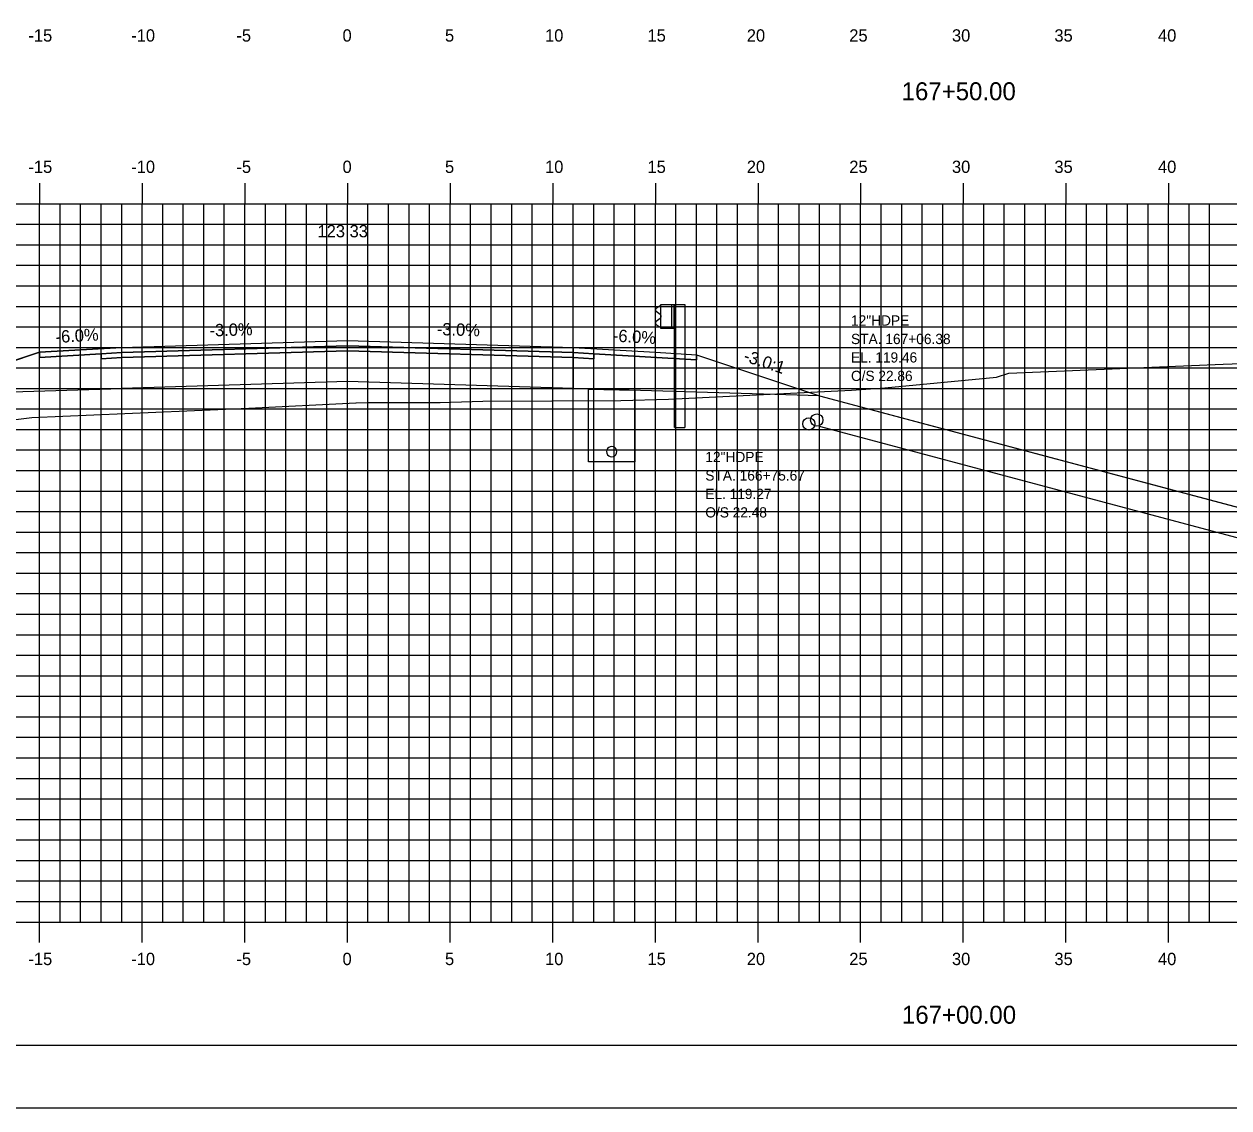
# Model space of a CAD drawing. Extents: x 850598 to 870284, y 366541 to 366651.
# Drawn here: x 855070.3 to 855129, y 366541.2 to 366594 of the extents above; entities that cross this region are included whole.
import ezdxf

# ---------------------------------------------------------------- set-up
doc = ezdxf.new("R2010")
doc.units = 0
for name, color, linetype in [('ANNOTATION', 7, 'Continuous'), ('BORDER', 7, 'Continuous'), ('D_Drainage_RipRap', 7, 'Continuous'), ('D_Drainage_Underdrain', 7, 'Continuous'), ('D_Drainage_Underdrain_06in', 7, 'Continuous'), ('D_Guardrail_Beam_Rt', 7, 'Continuous'), ('D_Roadway_Centerline', 7, 'Continuous'), ('D_Roadway_Centerline_Text', 7, 'Continuous'), ('D_Roadway_Edge_Shoulder', 7, 'Continuous'), ('D_Roadway_Edge_TW', 7, 'Continuous'), ('D_Roadway_Pavement', 7, 'Continuous'), ('D_Roadway_SlopeLines', 7, 'Continuous'), ('D_Roadway_SubGrade', 7, 'Continuous'), ('D_Text_Monospaced', 7, 'Continuous'), ('H_V ANNOTATION', 7, 'Continuous'), ('MAJOR', 7, 'Continuous'), ('MINOR', 7, 'Continuous'), ('PLOT BOUNDARY', 7, 'Continuous'), ('S_Drainage_Invert', 7, 'Continuous'), ('S_Roadway_Centerline', 7, 'Continuous')]:
    doc.layers.add(name, color=color, linetype=linetype)

msp = doc.modelspace()

# ---------------------------------------------------------------- linework, layer by layer
at = {"layer": 'BORDER'}
msp.add_line((855041.028, 366544.225), (855201.028, 366544.225), dxfattribs=at)
at = {"layer": 'D_Drainage_RipRap'}
msp.add_lwpolyline([(855156.469, 366563.225), (855169.125, 366559.853), (855178.987, 366557.225), (855175.987, 366554.225), (855172.987, 366554.225), (855169.987, 366556.403), (855157.331, 366559.775), (855156.469, 366561.725), (855109.028, 366574.366), (855109.028, 366575.866)], close=True, dxfattribs=at)
at = {"layer": 'D_Drainage_Underdrain'}
msp.add_lwpolyline([(855100.028, 366576.144), (855100.028, 366572.644), (855097.778, 366572.644), (855097.778, 366576.189)], close=True, dxfattribs=at)
at = {"layer": 'D_Drainage_Underdrain_06in'}
msp.add_lwpolyline([(855098.903, 366573.394), (855098.826, 366573.382), (855098.756, 366573.346), (855098.701, 366573.291), (855098.665, 366573.221), (855098.653, 366573.144), (855098.665, 366573.067), (855098.701, 366572.997), (855098.756, 366572.942), (855098.826, 366572.906), (855098.903, 366572.894), (855098.98, 366572.906), (855099.05, 366572.942), (855099.105, 366572.997), (855099.141, 366573.067), (855099.153, 366573.144), (855099.141, 366573.221), (855099.105, 366573.291), (855099.05, 366573.346), (855098.98, 366573.382)], close=True, dxfattribs=at)
at = {"layer": 'D_Guardrail_Beam_Rt'}
for p, q in [((855101.209, 366580.225), (855101.065, 366580.125)), ((855101.065, 366579.982), (855101.261, 366579.846)), ((855101.299, 366580.245), (855101.225, 366580.232)), ((855101.299, 366580.32), (855101.986, 366580.32)), ((855101.299, 366579.153), (855101.299, 366580.32)), ((855101.819, 366580.32), (855101.819, 366579.153)), ((855101.924, 366580.32), (855101.924, 366579.153)), ((855101.986, 366580.32), (855102.457, 366580.32)), ((855101.986, 366580.32), (855101.986, 366579.153)), ((855102.457, 366580.32), (855102.457, 366574.32)), ((855101.261, 366579.626), (855101.065, 366579.49)), ((855101.294, 366579.782), (855101.294, 366579.691)), ((855101.065, 366579.347), (855101.209, 366579.247)), ((855101.225, 366579.24), (855101.299, 366579.227)), ((855101.986, 366579.153), (855101.299, 366579.153)), ((855101.965, 366574.32), (855101.965, 366579.153)), ((855101.965, 366574.32), (855102.457, 366574.32))]:
    msp.add_line(p, q, dxfattribs=at)
for centre, major_axis, start_param, end_param in [((855101.116, 366580.054), (-0.0877, 0), 5.323254, 7.243116), ((855101.233, 366580.191), (-0.0417, 0), 4.886922, 5.323254), ((855101.116, 366579.419), (-0.0877, 0), 5.323254, 7.243116), ((855101.215, 366579.782), (0.0789, 0), 0, 0.959931), ((855101.215, 366579.691), (0.0789, 0), 5.323254, 6.283185), ((855101.233, 366579.281), (-0.0417, 0), 0.959931, 1.396263)]:
    msp.add_ellipse(centre, major_axis=major_axis, ratio=0.995501, start_param=start_param, end_param=end_param, dxfattribs=at)
at = {"layer": 'D_Roadway_Centerline'}
msp.add_lwpolyline([(855059.847, 366574.259), (855061.028, 366574.653), (855064.83, 366575.92), (855071.028, 366577.986), (855075.028, 366578.226), (855086.028, 366578.556), (855097.028, 366578.226), (855101.028, 366577.986), (855103.028, 366577.866), (855109.028, 366575.866), (855156.469, 366563.225), (855169.125, 366559.853), (855178.987, 366557.225), (855182.987, 366557.225)], dxfattribs=at)
at = {"layer": 'D_Roadway_Edge_Shoulder'}
for points in [[(855075.028, 366578.226), (855071.028, 366577.986), (855071.028, 366577.736), (855074.028, 366577.916), (855075.028, 366577.976)], [(855097.028, 366578.226), (855101.028, 366577.986), (855101.028, 366577.986), (855103.028, 366577.866), (855103.028, 366577.616), (855098.028, 366577.916), (855097.028, 366577.976)]]:
    msp.add_lwpolyline(points, close=True, dxfattribs=at)
at = {"layer": 'D_Roadway_Edge_TW'}
msp.add_lwpolyline([(855075.028, 366577.976), (855075.028, 366578.226), (855086.028, 366578.556), (855097.028, 366578.226), (855097.028, 366577.976), (855086.028, 366578.306)], close=True, dxfattribs=at)
at = {"layer": 'D_Roadway_Pavement'}
for points in [[(855075.028, 366577.726), (855075.028, 366577.976), (855086.028, 366578.306), (855097.028, 366577.976), (855097.028, 366577.726), (855086.028, 366578.056)], [(855075.028, 366577.976), (855074.028, 366577.916), (855074.028, 366577.666), (855075.028, 366577.726)], [(855097.028, 366577.976), (855098.028, 366577.916), (855098.028, 366577.666), (855097.028, 366577.726)]]:
    msp.add_lwpolyline(points, close=True, dxfattribs=at)
at = {"layer": 'D_Roadway_SlopeLines'}
for points in [[(855075.028, 366578.226), (855071.028, 366577.986), (855061.028, 366574.653)], [(855109.028, 366575.866), (855178.987, 366557.225), (855178.987, 366557.225)]]:
    msp.add_lwpolyline(points, dxfattribs=at)
at = {"layer": 'D_Roadway_SubGrade'}
for points in [[(855075.028, 366577.726), (855074.028, 366577.666), (855074.028, 366577.916), (855071.028, 366577.736), (855071.028, 366577.986), (855064.83, 366575.92), (855075.028, 366576.226)], [(855075.028, 366576.226), (855075.028, 366577.726), (855086.028, 366578.056), (855097.028, 366577.726), (855097.028, 366576.226), (855086.028, 366576.556)], [(855097.028, 366577.726), (855098.028, 366577.666), (855098.028, 366577.916), (855103.028, 366577.616), (855103.028, 366577.866), (855109.028, 366575.866), (855097.028, 366576.226)]]:
    msp.add_lwpolyline(points, close=True, dxfattribs=at)
at = {"layer": 'MAJOR'}
for p, q in [((855071.028, 366586.227), (855071.028, 366585.225)), ((855071.028, 366586.227), (855071.028, 366585.225)), ((855076.028, 366586.227), (855076.028, 366585.225)), ((855076.028, 366586.227), (855076.028, 366585.225)), ((855081.028, 366586.227), (855081.028, 366585.225)), ((855081.028, 366586.227), (855081.028, 366585.225)), ((855086.028, 366586.227), (855086.028, 366585.225)), ((855086.028, 366586.227), (855086.028, 366585.225)), ((855091.028, 366586.227), (855091.028, 366585.225)), ((855091.028, 366586.227), (855091.028, 366585.225)), ((855096.028, 366586.227), (855096.028, 366585.225)), ((855096.028, 366586.227), (855096.028, 366585.225)), ((855101.028, 366586.227), (855101.028, 366585.225)), ((855101.028, 366586.227), (855101.028, 366585.225)), ((855106.028, 366586.227), (855106.028, 366585.225)), ((855106.028, 366586.227), (855106.028, 366585.225)), ((855111.028, 366586.227), (855111.028, 366585.225)), ((855111.028, 366586.227), (855111.028, 366585.225)), ((855116.028, 366586.227), (855116.028, 366585.225)), ((855116.028, 366586.227), (855116.028, 366585.225)), ((855121.028, 366586.227), (855121.028, 366585.225)), ((855121.028, 366586.227), (855121.028, 366585.225)), ((855126.028, 366586.227), (855126.028, 366585.225)), ((855126.028, 366586.227), (855126.028, 366585.225)), ((855046.028, 366585.225), (855186.028, 366585.225)), ((855046.028, 366585.225), (855186.028, 366585.225)), ((855046.028, 366585.225), (855186.028, 366585.225)), ((855046.028, 366585.225), (855186.028, 366585.225)), ((855071.028, 366550.225), (855071.028, 366585.225)), ((855071.028, 366550.225), (855071.028, 366585.225)), ((855076.028, 366550.225), (855076.028, 366585.225)), ((855076.028, 366550.225), (855076.028, 366585.225)), ((855081.028, 366550.225), (855081.028, 366585.225)), ((855081.028, 366550.225), (855081.028, 366585.225)), ((855086.028, 366550.225), (855086.028, 366585.225)), ((855086.028, 366550.225), (855086.028, 366585.225)), ((855091.028, 366550.225), (855091.028, 366585.225)), ((855091.028, 366550.225), (855091.028, 366585.225)), ((855096.028, 366550.225), (855096.028, 366585.225)), ((855096.028, 366550.225), (855096.028, 366585.225)), ((855101.028, 366550.225), (855101.028, 366585.225)), ((855101.028, 366550.225), (855101.028, 366585.225)), ((855106.028, 366550.225), (855106.028, 366585.225)), ((855106.028, 366550.225), (855106.028, 366585.225)), ((855111.028, 366550.225), (855111.028, 366585.225)), ((855111.028, 366550.225), (855111.028, 366585.225)), ((855116.028, 366550.225), (855116.028, 366585.225)), ((855116.028, 366550.225), (855116.028, 366585.225)), ((855121.028, 366550.225), (855121.028, 366585.225)), ((855121.028, 366550.225), (855121.028, 366585.225)), ((855126.028, 366550.225), (855126.028, 366585.225)), ((855126.028, 366550.225), (855126.028, 366585.225)), ((855046.028, 366580.225), (855186.028, 366580.225)), ((855046.028, 366580.225), (855186.028, 366580.225)), ((855046.028, 366575.225), (855186.028, 366575.225)), ((855046.028, 366575.225), (855186.028, 366575.225)), ((855046.028, 366570.225), (855186.028, 366570.225)), ((855046.028, 366570.225), (855186.028, 366570.225)), ((855046.028, 366565.225), (855186.028, 366565.225)), ((855046.028, 366565.225), (855186.028, 366565.225)), ((855046.028, 366560.225), (855186.028, 366560.225)), ((855046.028, 366560.225), (855186.028, 366560.225)), ((855046.028, 366555.225), (855186.028, 366555.225)), ((855046.028, 366555.225), (855186.028, 366555.225)), ((855046.028, 366550.225), (855186.028, 366550.225)), ((855046.028, 366550.225), (855186.028, 366550.225)), ((855046.028, 366550.225), (855186.028, 366550.225)), ((855046.028, 366550.225), (855186.028, 366550.225)), ((855071.028, 366549.223), (855071.028, 366550.225)), ((855071.028, 366549.223), (855071.028, 366550.225)), ((855076.028, 366549.223), (855076.028, 366550.225)), ((855076.028, 366549.223), (855076.028, 366550.225)), ((855081.028, 366549.223), (855081.028, 366550.225)), ((855081.028, 366549.223), (855081.028, 366550.225)), ((855086.028, 366549.223), (855086.028, 366550.225)), ((855086.028, 366549.223), (855086.028, 366550.225)), ((855091.028, 366549.223), (855091.028, 366550.225)), ((855091.028, 366549.223), (855091.028, 366550.225)), ((855096.028, 366549.223), (855096.028, 366550.225)), ((855096.028, 366549.223), (855096.028, 366550.225)), ((855101.028, 366549.223), (855101.028, 366550.225)), ((855101.028, 366549.223), (855101.028, 366550.225)), ((855106.028, 366549.223), (855106.028, 366550.225)), ((855106.028, 366549.223), (855106.028, 366550.225)), ((855111.028, 366549.223), (855111.028, 366550.225)), ((855111.028, 366549.223), (855111.028, 366550.225)), ((855116.028, 366549.223), (855116.028, 366550.225)), ((855116.028, 366549.223), (855116.028, 366550.225)), ((855121.028, 366549.223), (855121.028, 366550.225)), ((855121.028, 366549.223), (855121.028, 366550.225)), ((855126.028, 366549.223), (855126.028, 366550.225)), ((855126.028, 366549.223), (855126.028, 366550.225))]:
    msp.add_line(p, q, dxfattribs=at)
at = {"layer": 'MINOR'}
for p, q in [((855072.028, 366550.225), (855072.028, 366585.225)), ((855072.028, 366550.225), (855072.028, 366585.225)), ((855073.028, 366550.225), (855073.028, 366585.225)), ((855073.028, 366550.225), (855073.028, 366585.225)), ((855074.028, 366550.225), (855074.028, 366585.225)), ((855074.028, 366550.225), (855074.028, 366585.225)), ((855075.028, 366550.225), (855075.028, 366585.225)), ((855075.028, 366550.225), (855075.028, 366585.225)), ((855077.028, 366550.225), (855077.028, 366585.225)), ((855077.028, 366550.225), (855077.028, 366585.225)), ((855078.028, 366550.225), (855078.028, 366585.225)), ((855078.028, 366550.225), (855078.028, 366585.225)), ((855079.028, 366550.225), (855079.028, 366585.225)), ((855079.028, 366550.225), (855079.028, 366585.225)), ((855080.028, 366550.225), (855080.028, 366585.225)), ((855080.028, 366550.225), (855080.028, 366585.225)), ((855082.028, 366550.225), (855082.028, 366585.225)), ((855082.028, 366550.225), (855082.028, 366585.225)), ((855083.028, 366550.225), (855083.028, 366585.225)), ((855083.028, 366550.225), (855083.028, 366585.225)), ((855084.028, 366550.225), (855084.028, 366585.225)), ((855084.028, 366550.225), (855084.028, 366585.225)), ((855085.028, 366550.225), (855085.028, 366585.225)), ((855085.028, 366550.225), (855085.028, 366585.225)), ((855087.028, 366550.225), (855087.028, 366585.225)), ((855087.028, 366550.225), (855087.028, 366585.225)), ((855088.028, 366550.225), (855088.028, 366585.225)), ((855088.028, 366550.225), (855088.028, 366585.225)), ((855089.028, 366550.225), (855089.028, 366585.225)), ((855089.028, 366550.225), (855089.028, 366585.225)), ((855090.028, 366550.225), (855090.028, 366585.225)), ((855090.028, 366550.225), (855090.028, 366585.225)), ((855092.028, 366550.225), (855092.028, 366585.225)), ((855092.028, 366550.225), (855092.028, 366585.225)), ((855093.028, 366550.225), (855093.028, 366585.225)), ((855093.028, 366550.225), (855093.028, 366585.225)), ((855094.028, 366550.225), (855094.028, 366585.225)), ((855094.028, 366550.225), (855094.028, 366585.225)), ((855095.028, 366550.225), (855095.028, 366585.225)), ((855095.028, 366550.225), (855095.028, 366585.225)), ((855097.028, 366550.225), (855097.028, 366585.225)), ((855097.028, 366550.225), (855097.028, 366585.225)), ((855098.028, 366550.225), (855098.028, 366585.225)), ((855098.028, 366550.225), (855098.028, 366585.225)), ((855099.028, 366550.225), (855099.028, 366585.225)), ((855099.028, 366550.225), (855099.028, 366585.225)), ((855100.028, 366550.225), (855100.028, 366585.225)), ((855100.028, 366550.225), (855100.028, 366585.225)), ((855102.028, 366550.225), (855102.028, 366585.225)), ((855102.028, 366550.225), (855102.028, 366585.225)), ((855103.028, 366550.225), (855103.028, 366585.225)), ((855103.028, 366550.225), (855103.028, 366585.225)), ((855104.028, 366550.225), (855104.028, 366585.225)), ((855104.028, 366550.225), (855104.028, 366585.225)), ((855105.028, 366550.225), (855105.028, 366585.225)), ((855105.028, 366550.225), (855105.028, 366585.225)), ((855107.028, 366550.225), (855107.028, 366585.225)), ((855107.028, 366550.225), (855107.028, 366585.225)), ((855108.028, 366550.225), (855108.028, 366585.225)), ((855108.028, 366550.225), (855108.028, 366585.225)), ((855109.028, 366550.225), (855109.028, 366585.225)), ((855109.028, 366550.225), (855109.028, 366585.225)), ((855110.028, 366550.225), (855110.028, 366585.225)), ((855110.028, 366550.225), (855110.028, 366585.225)), ((855112.028, 366550.225), (855112.028, 366585.225)), ((855112.028, 366550.225), (855112.028, 366585.225)), ((855113.028, 366550.225), (855113.028, 366585.225)), ((855113.028, 366550.225), (855113.028, 366585.225)), ((855114.028, 366550.225), (855114.028, 366585.225)), ((855114.028, 366550.225), (855114.028, 366585.225)), ((855115.028, 366550.225), (855115.028, 366585.225)), ((855115.028, 366550.225), (855115.028, 366585.225)), ((855117.028, 366550.225), (855117.028, 366585.225)), ((855117.028, 366550.225), (855117.028, 366585.225)), ((855118.028, 366550.225), (855118.028, 366585.225)), ((855118.028, 366550.225), (855118.028, 366585.225)), ((855119.028, 366550.225), (855119.028, 366585.225)), ((855119.028, 366550.225), (855119.028, 366585.225)), ((855120.028, 366550.225), (855120.028, 366585.225)), ((855120.028, 366550.225), (855120.028, 366585.225)), ((855122.028, 366550.225), (855122.028, 366585.225)), ((855122.028, 366550.225), (855122.028, 366585.225)), ((855123.028, 366550.225), (855123.028, 366585.225)), ((855123.028, 366550.225), (855123.028, 366585.225)), ((855124.028, 366550.225), (855124.028, 366585.225)), ((855124.028, 366550.225), (855124.028, 366585.225)), ((855125.028, 366550.225), (855125.028, 366585.225)), ((855125.028, 366550.225), (855125.028, 366585.225)), ((855127.028, 366550.225), (855127.028, 366585.225)), ((855127.028, 366550.225), (855127.028, 366585.225)), ((855128.028, 366550.225), (855128.028, 366585.225)), ((855128.028, 366550.225), (855128.028, 366585.225)), ((855046.028, 366584.225), (855186.028, 366584.225)), ((855046.028, 366584.225), (855186.028, 366584.225)), ((855046.028, 366583.225), (855186.028, 366583.225)), ((855046.028, 366583.225), (855186.028, 366583.225)), ((855046.028, 366582.225), (855186.028, 366582.225)), ((855046.028, 366582.225), (855186.028, 366582.225)), ((855046.028, 366581.225), (855186.028, 366581.225)), ((855046.028, 366581.225), (855186.028, 366581.225)), ((855046.028, 366579.225), (855186.028, 366579.225)), ((855046.028, 366579.225), (855186.028, 366579.225)), ((855046.028, 366578.225), (855186.028, 366578.225)), ((855046.028, 366578.225), (855186.028, 366578.225)), ((855046.028, 366577.225), (855186.028, 366577.225)), ((855046.028, 366577.225), (855186.028, 366577.225)), ((855046.028, 366576.225), (855186.028, 366576.225)), ((855046.028, 366576.225), (855186.028, 366576.225)), ((855046.028, 366574.225), (855186.028, 366574.225)), ((855046.028, 366574.225), (855186.028, 366574.225)), ((855046.028, 366573.225), (855186.028, 366573.225)), ((855046.028, 366573.225), (855186.028, 366573.225)), ((855046.028, 366572.225), (855186.028, 366572.225)), ((855046.028, 366572.225), (855186.028, 366572.225)), ((855046.028, 366571.225), (855186.028, 366571.225)), ((855046.028, 366571.225), (855186.028, 366571.225)), ((855046.028, 366569.225), (855186.028, 366569.225)), ((855046.028, 366569.225), (855186.028, 366569.225)), ((855046.028, 366568.225), (855186.028, 366568.225)), ((855046.028, 366568.225), (855186.028, 366568.225)), ((855046.028, 366567.225), (855186.028, 366567.225)), ((855046.028, 366567.225), (855186.028, 366567.225)), ((855046.028, 366566.225), (855186.028, 366566.225)), ((855046.028, 366566.225), (855186.028, 366566.225)), ((855046.028, 366564.225), (855186.028, 366564.225)), ((855046.028, 366564.225), (855186.028, 366564.225)), ((855046.028, 366563.225), (855186.028, 366563.225)), ((855046.028, 366563.225), (855186.028, 366563.225)), ((855046.028, 366562.225), (855186.028, 366562.225)), ((855046.028, 366562.225), (855186.028, 366562.225)), ((855046.028, 366561.225), (855186.028, 366561.225)), ((855046.028, 366561.225), (855186.028, 366561.225)), ((855046.028, 366559.225), (855186.028, 366559.225)), ((855046.028, 366559.225), (855186.028, 366559.225)), ((855046.028, 366558.225), (855186.028, 366558.225)), ((855046.028, 366558.225), (855186.028, 366558.225)), ((855046.028, 366557.225), (855186.028, 366557.225)), ((855046.028, 366557.225), (855186.028, 366557.225)), ((855046.028, 366556.225), (855186.028, 366556.225)), ((855046.028, 366556.225), (855186.028, 366556.225)), ((855046.028, 366554.225), (855186.028, 366554.225)), ((855046.028, 366554.225), (855186.028, 366554.225)), ((855046.028, 366553.225), (855186.028, 366553.225)), ((855046.028, 366553.225), (855186.028, 366553.225)), ((855046.028, 366552.225), (855186.028, 366552.225)), ((855046.028, 366552.225), (855186.028, 366552.225)), ((855046.028, 366551.225), (855186.028, 366551.225)), ((855046.028, 366551.225), (855186.028, 366551.225))]:
    msp.add_line(p, q, dxfattribs=at)
at = {"layer": 'PLOT BOUNDARY'}
msp.add_lwpolyline([(855032.935, 366541.166), (855202.935, 366541.166), (855202.935, 366651.166), (855032.935, 366651.166)], close=True, dxfattribs=at)
at = {"layer": 'S_Drainage_Invert'}
for centre in [(855108.504, 366574.498), (855108.892, 366574.686)]:
    msp.add_circle(centre, 0.3, dxfattribs=at)
at = {"layer": 'S_Roadway_Centerline'}
msp.add_lwpolyline([(855046.028, 366573.871), (855046.947, 366573.897), (855058.745, 366574.213), (855066.065, 366574.519), (855069.483, 366574.665), (855070.655, 366574.806), (855081.226, 366575.266), (855086.437, 366575.53), (855086.455, 366575.526), (855087.019, 366575.539), (855090.548, 366575.541), (855092.625, 366575.597), (855099.341, 366575.64), (855101.671, 366575.699), (855110.583, 366576.14), (855112.209, 366576.262), (855117.648, 366576.768), (855118.246, 366576.97), (855128.685, 366577.405), (855133.027, 366577.563)], dxfattribs=at)

# ---------------------------------------------------------------- texts
at = {"layer": 'ANNOTATION'}
for s, rotation, p in [('-3.0%', 1.71836, (855079.316, 366578.755)), ('-3.0%', 358.28164, (855090.376, 366578.826)), ('-6.0%', 3.43363, (855071.825, 366578.436)), ('-6.0%', 356.56637, (855098.945, 366578.513)), ('-3.0:1', 341.56507, (855105.282, 366577.569))]:
    msp.add_text(s, height=0.6, rotation=rotation, dxfattribs=at).set_placement(p)
at = {"layer": 'D_Roadway_Centerline'}
for s, p in [('C', (855086.023, 366578.556)), ('C', (855086.023, 366578.556)), ('L', (855086.028, 366578.549)), ('L', (855086.028, 366578.549))]:
    msp.add_text(s, height=0.0146, dxfattribs=at).set_placement(p)
at = {"layer": 'D_Roadway_Centerline_Text'}
msp.add_text('123.33', height=0.6, dxfattribs=at).set_placement((855084.57, 366583.588))
at = {"layer": 'D_Text_Monospaced'}
for s, height, p in [('12"HDPE  ', 0.5, (855110.559, 366579.286)), ('STA. 167+06.38', 0.49998, (855110.559, 366578.386)), ('EL. 119.46', 0.498, (855110.56, 366577.488)), ('O/S 22.86', 0.498, (855110.56, 366576.588)), ('12"HDPE  ', 0.5, (855103.461, 366572.635)), ('STA. 166+75.67', 0.49998, (855103.461, 366571.735)), ('EL. 119.27', 0.498, (855103.463, 366570.837)), ('O/S 22.48', 0.498, (855103.463, 366569.937))]:
    msp.add_text(s, height=height, dxfattribs=at).set_placement(p)
at = {"layer": 'H_V ANNOTATION'}
for s, height, p in [('-15', 0.6, (855070.485, 366593.125)), ('-10', 0.6, (855075.493, 366593.125)), ('-5', 0.6, (855080.618, 366593.125)), ('0', 0.6, (855085.787, 366593.125)), ('5', 0.6, (855090.779, 366593.125)), ('10', 0.6, (855095.653, 366593.125)), ('15', 0.6, (855100.645, 366593.125)), ('20', 0.6, (855105.482, 366593.125)), ('25', 0.6, (855110.474, 366593.125)), ('30', 0.6, (855115.477, 366593.125)), ('35', 0.6, (855120.468, 366593.125)), ('40', 0.6, (855125.514, 366593.125)), ('167+50.00', 0.875, (855113.024, 366590.268)), ('-15', 0.6, (855070.485, 366586.725)), ('-10', 0.6, (855075.493, 366586.725)), ('-5', 0.6, (855080.618, 366586.725)), ('0', 0.6, (855085.787, 366586.725)), ('5', 0.6, (855090.779, 366586.725)), ('10', 0.6, (855095.653, 366586.725)), ('15', 0.6, (855100.645, 366586.725)), ('20', 0.6, (855105.482, 366586.725)), ('25', 0.6, (855110.474, 366586.725)), ('30', 0.6, (855115.477, 366586.725)), ('35', 0.6, (855120.468, 366586.725)), ('40', 0.6, (855125.514, 366586.725)), ('-15', 0.6, (855070.485, 366548.125)), ('-10', 0.6, (855075.493, 366548.125)), ('-5', 0.6, (855080.618, 366548.125)), ('0', 0.6, (855085.787, 366548.125)), ('5', 0.6, (855090.779, 366548.125)), ('10', 0.6, (855095.653, 366548.125)), ('15', 0.6, (855100.645, 366548.125)), ('20', 0.6, (855105.482, 366548.125)), ('25', 0.6, (855110.474, 366548.125)), ('30', 0.6, (855115.477, 366548.125)), ('35', 0.6, (855120.468, 366548.125)), ('40', 0.6, (855125.514, 366548.125)), ('167+00.00', 0.875, (855113.039, 366545.268))]:
    msp.add_text(s, height=height, dxfattribs=at).set_placement(p)

doc.saveas('drawing.dxf')
